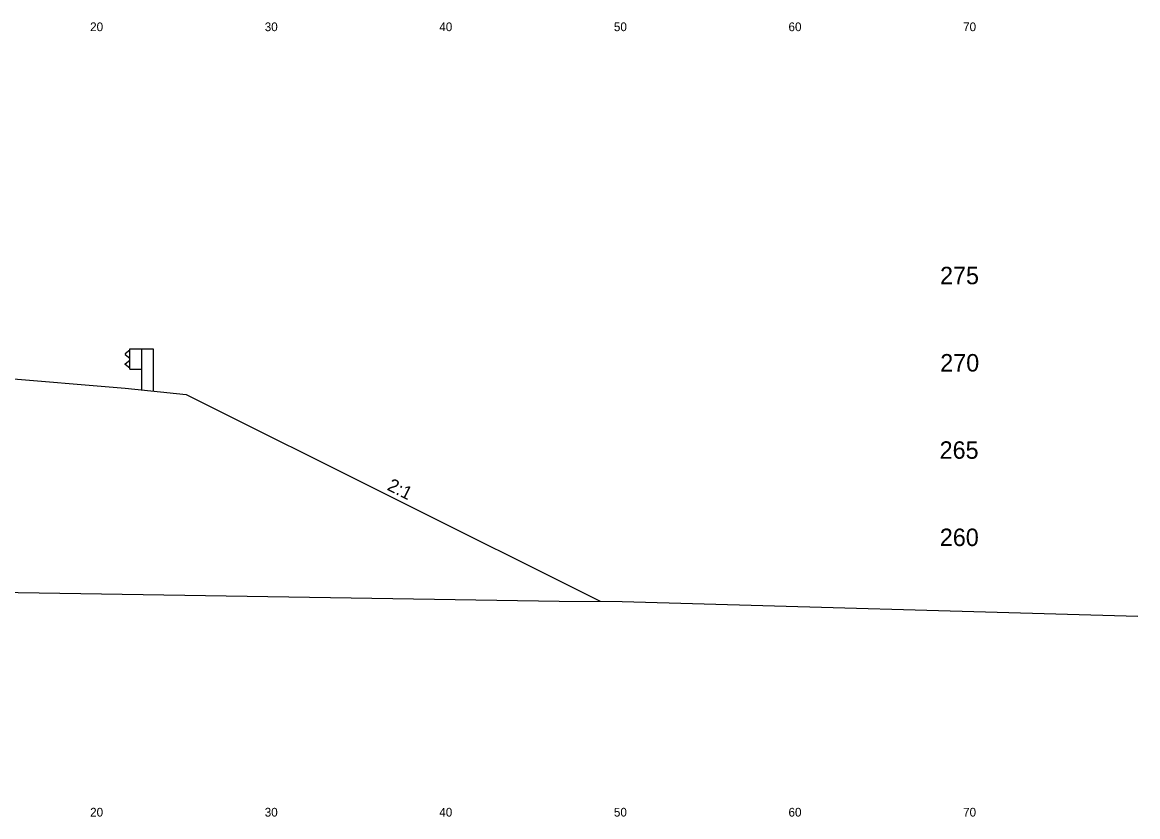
# Model space of a CAD drawing. Extents: x 1000 to 1162, y 999 to 8520.
# Drawn here: x 1096.1 to 1160, y 3414.5 to 3460 of the extents above; entities that cross this region are included whole.
import ezdxf

# ---------------------------------------------------------------- set-up
doc = ezdxf.new("R2010")
doc.units = 0
for name, color, linetype in [('Level 11', 7, 'Continuous'), ('Level 24', 7, 'Continuous'), ('Level 32', 7, 'Continuous'), ('Level 56', 7, 'Continuous'), ('Level 6', 7, 'Continuous'), ('Level 60', 7, 'Continuous'), ('Level 7', 7, 'Continuous')]:
    doc.layers.add(name, color=color, linetype=linetype)

msp = doc.modelspace()

# ---------------------------------------------------------------- linework, layer by layer
at = {"layer": 'Level 24'}
for p, q in [((1102.271, 3441.219), (1102, 3441.019)), ((1102, 3441.019), (1102, 3440.969)), ((1102, 3440.969), (1102.271, 3440.769)), ((1102.271, 3440.125), (1102.271, 3441.292)), ((1102.271, 3441.292), (1102.937, 3441.292)), ((1102.937, 3441.292), (1102.937, 3438.949)), ((1102.937, 3441.292), (1103.603, 3441.292)), ((1103.603, 3441.292), (1103.603, 3438.882)), ((1102, 3440.448), (1102.271, 3440.648)), ((1102, 3440.398), (1102, 3440.448)), ((1102.271, 3440.198), (1102, 3440.398)), ((1102.271, 3440.125), (1102.938, 3440.125))]:
    msp.add_line(p, q, dxfattribs=at)
at = {"layer": 'Level 6'}
for p, q in [((1094, 3439.709), (1102, 3439.042)), ((1102, 3439.042), (1105.5, 3438.692))]:
    msp.add_line(p, q, dxfattribs=at)
at = {"layer": 'Level 60'}
for p, q in [((1080, 3427.593), (1126.872, 3426.839)), ((1126.872, 3426.839), (1130.48, 3426.831)), ((1130.48, 3426.831), (1160, 3425.976))]:
    msp.add_line(p, q, dxfattribs=at)
at = {"layer": 'Level 7'}
msp.add_line((1105.5, 3438.692), (1129.217, 3426.834), dxfattribs=at)

# ---------------------------------------------------------------- texts
at = {"layer": 'Level 11'}
for s, p in [(' 275', (1148.307, 3445)), (' 270', (1148.319, 3440)), (' 265', (1148.284, 3435)), (' 260', (1148.295, 3430))]:
    msp.add_text(s, height=1, dxfattribs=at).set_placement(p)
at = {"layer": 'Level 32'}
msp.add_text('2:1', height=0.75, rotation=333.43495, dxfattribs=at).set_placement((1116.963, 3433.24))
at = {"layer": 'Level 56'}
for s, p in [('20', (1100, 3459.5)), ('30', (1110, 3459.5)), ('40', (1120, 3459.5)), ('50', (1130, 3459.5)), ('60', (1140, 3459.5)), ('70', (1150, 3459.5)), ('20', (1100, 3414.5)), ('30', (1110, 3414.5)), ('40', (1120, 3414.5)), ('50', (1130, 3414.5)), ('60', (1140, 3414.5)), ('70', (1150, 3414.5))]:
    msp.add_text(s, height=0.5, dxfattribs=at).set_placement(p)

doc.saveas('drawing.dxf')
